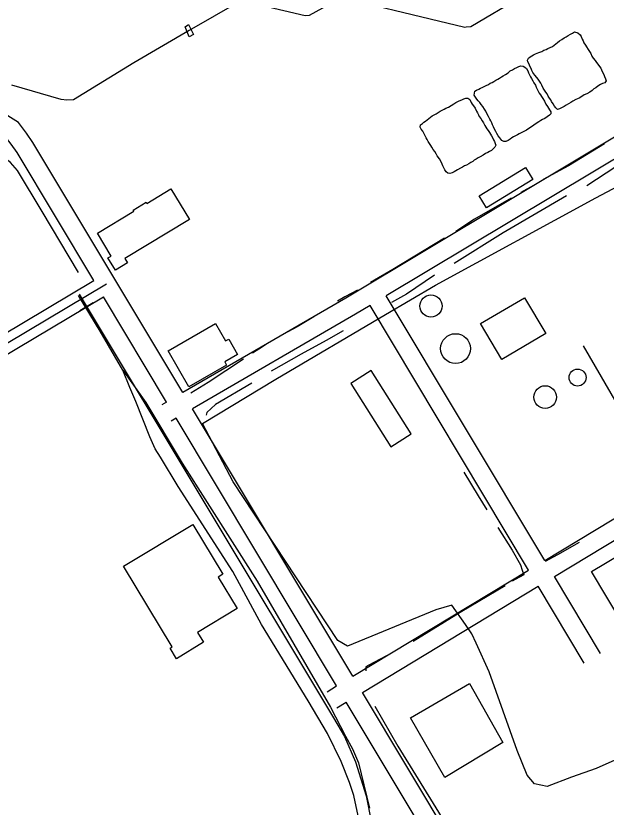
# Model space of a CAD drawing. Extents: x 3297753 to 3335611, y 652252 to 677623.
# Drawn here: x 3304548 to 3305489, y 670404 to 671666 of the extents above; entities that cross this region are included whole.
import ezdxf

# ---------------------------------------------------------------- set-up
doc = ezdxf.new("R2010")
doc.units = 0
for name, color, linetype in [('V-BLDG-OTLN', 7, 'Continuous'), ('V-BRDG-OTLN', 7, 'Continuous'), ('V-DOMW-TANK', 7, 'Continuous'), ('V-RAIL-TRAK', 7, 'Continuous'), ('V-ROAD-CNTR', 7, 'Continuous'), ('V-SITE-OTLN', 7, 'Continuous'), ('V-TOPO-SHOR', 7, 'Continuous'), ('V-UTIL-LINE', 7, 'Continuous')]:
    doc.layers.add(name, color=color, linetype=linetype)

msp = doc.modelspace()

# ---------------------------------------------------------------- linework, layer by layer
at = {"layer": 'V-BLDG-OTLN'}
for points in [[(3305286.7, 671378.8), (3305360.7, 671424), (3305372.4, 671404.9), (3305298.4, 671359.7)], [(3304824.7, 671341), (3304721.8, 671278.8), (3304726, 671271.8), (3304706.8, 671260.2), (3304695, 671279.6), (3304700.2, 671282.7), (3304678.1, 671319.2), (3304736, 671354.3), (3304735, 671355.9), (3304755.9, 671368.6), (3304757.1, 671366.6), (3304795.2, 671389.7)], [(3305359.1, 671216.2), (3305392.8, 671159), (3305322.7, 671117.7), (3305289, 671174.9)], [(3304790.7, 671131.7), (3304866.4, 671175.2), (3304882.4, 671147.4), (3304887.5, 671150.3), (3304901.5, 671125.9), (3304881.1, 671114.2), (3304884.2, 671108.9), (3304823.7, 671074.2)], [(3305081.9, 671079.7), (3305146, 670978.4), (3305178.5, 670999), (3305114.4, 671100.3)], [(3304797.3, 670659.6), (3304719.8, 670788.2), (3304830.2, 670854.7), (3304878, 670775.4), (3304870.6, 670770.9), (3304900.8, 670720.8), (3304837.8, 670682.8), (3304847.4, 670666.9), (3304804.3, 670640.8), (3304794.1, 670657.7)], [(3305552.1, 670830.8), (3305680.5, 670615.8), (3305594.1, 670564.2), (3305556, 670628), (3305545.8, 670621.9), (3305531.7, 670645.6), (3305542.1, 670651.9), (3305465.7, 670779.8), (3305538, 670823), (3305533.9, 670829.8), (3305543.3, 670835.4), (3305547.7, 670828.1)]]:
    msp.add_lwpolyline(points, close=True, dxfattribs=at)
at = {"layer": 'V-BRDG-OTLN'}
msp.add_lwpolyline([(3304823.6, 671652), (3304831.3, 671635.8), (3304824.5, 671632.1), (3304817.9, 671648.1)], close=True, dxfattribs=at)
at = {"layer": 'V-DOMW-TANK'}
for centre, radius in [((3305209.8, 671203), 17.7), ((3305249.1, 671135.1), 23.8), ((3305443.6, 671089), 13.6), ((3305392, 671057.8), 18.1)]:
    msp.add_circle(centre, radius, dxfattribs=at)
at = {"layer": 'V-RAIL-TRAK'}
for points in [[(3305095.2, 670383), (3305086.8, 670422.9), (3305080, 670443.7), (3305067, 670476.9), (3305044.8, 670521.6), (3305014.1, 670573.6), (3304939.7, 670695.4), (3304894, 670779.9), (3304806.9, 670915.3), (3304778.7, 670961.9), (3304770.4, 670975.4), (3304761.6, 670994.7), (3304739.3, 671051), (3304730.1, 671073.1), (3304718.6, 671100.6), (3304682.5, 671162.7), (3304647.8, 671220)], [(3304718.6, 671100.6), (3304755.6, 671049.4), (3304813.4, 670952.6), (3304932.8, 670764.3), (3305049.8, 670563.4), (3305073.7, 670517.5), (3305084.9, 670497.2), (3305094.5, 670475), (3305112.1, 670402.7)]]:
    msp.add_lwpolyline(points, dxfattribs=at)
at = {"layer": 'V-ROAD-CNTR'}
for points in [[(3305717.1, 671600.6), (3305074.3, 671215.7), (3304814.2, 671065)], [(3305732.5, 671574.9), (3305138.7, 671219.4)], [(3304814.2, 671065), (3304575.3, 671463.7), (3304565.3, 671478.7), (3304552.5, 671495.3), (3304535.3, 671506.4), (3304512.8, 671517.7), (3304394.7, 671558.8)], [(3304672.3, 671243.5), (3304550, 671447.6), (3304540.9, 671461.2), (3304531.9, 671472.9), (3304520.4, 671480.4), (3304501.1, 671490.1), (3304384.8, 671530.5)], [(3304173.6, 671033.1), (3304228.5, 671019.3), (3304263.1, 671019.5), (3304291.7, 671022.9), (3304316.2, 671032.7), (3304338.1, 671044.6), (3304672.3, 671243.5)], [(3304169.9, 671018.6), (3304226.7, 671004.2), (3304264.1, 671004.6), (3304295.5, 671008.3), (3304322.6, 671019.1), (3304345.5, 671031.5), (3304692.9, 671238.3)], [(3304166.3, 671004), (3304224.9, 670989.2), (3304265.1, 670989.6), (3304299.2, 670993.6), (3304329, 671005.5), (3304352.9, 671018.5), (3304687.7, 671217.7)], [(3304648.9, 671221.8), (3305054.7, 670546.7), (3305072, 670516.7), (3305089.7, 670476.4), (3305106.5, 670422), (3305114.4, 670381.7), (3305122.8, 670330.6), (3305125, 670294.3), (3305123.4, 670264.5), (3305117.2, 670226.2), (3305111.3, 670189.9), (3305103.7, 670163.4), (3305091, 670128.6), (3305083.7, 670107.6), (3305060.4, 670057.4), (3305046.8, 670034.3), (3305027.9, 670008.5), (3304986.7, 669964.2), (3304970.3, 669948.6), (3304920.7, 669905)], [(3304788.3, 671050), (3304687.7, 671217.7)], [(3305391.2, 670797.5), (3305138.7, 671219.4)], [(3304650.1, 671195.6), (3304671.5, 671208.4)], [(3305113, 671203.9), (3305089.5, 671189.9), (3304829.6, 671039.3)], [(3305365.5, 670782), (3305113, 671203.9)], [(3305391.2, 670797.5), (3305930.8, 671123)], [(3305406.6, 670771.7), (3305946.3, 671097.3)], [(3304788.3, 671050), (3304780.6, 671045.5)], [(3305085.2, 670612.9), (3304829.6, 671039.3)], [(3304803.7, 671024.2), (3304795.7, 671019.6)], [(3305059.5, 670597.4), (3304803.7, 671024.2)], [(3305085.2, 670612.9), (3305365.5, 670782)], [(3305480.1, 670649), (3305406.6, 670771.7)], [(3305100.6, 670587.1), (3305380.9, 670756.2)], [(3305454.3, 670633.6), (3305380.9, 670756.2)], [(3305044.4, 670588.2), (3305059.5, 670597.4)], [(3305391.5, 670101.8), (3305100.6, 670587.1)], [(3305059.9, 670562.6), (3305074.9, 670571.6)], [(3305365.7, 670086.4), (3305074.9, 670571.6)]]:
    msp.add_lwpolyline(points, dxfattribs=at)
at = {"layer": 'V-SITE-OTLN'}
msp.add_lwpolyline([(3305541.4, 670496.2), (3305473.5, 670466), (3305434, 670451.8), (3305395.2, 670436.9), (3305375.2, 670441.1), (3305363.1, 670455.2), (3305347.4, 670494.6), (3305302.5, 670619.9), (3305281.9, 670665.4), (3305275.2, 670680.3), (3305264.8, 670695.1), (3305242.9, 670726.1), (3305217.7, 670718.5), (3305077, 670660.7), (3305061.6, 670669.9), (3304894.5, 670922.9), (3304845.7, 671015.7), (3304962.6, 671086.6), (3305137.3, 671189.6), (3305216.9, 671236.5), (3305472.8, 671375.5), (3305701.8, 671496.4)], dxfattribs=at)
msp.add_lwpolyline([(3305271.4, 670601.1), (3305324.4, 670507), (3305231.8, 670451.3), (3305177.4, 670546.7)], close=True, dxfattribs=at)
at = {"layer": 'V-TOPO-SHOR'}
msp.add_line((3305373.6, 671395.2), (3305353.3, 671383.9), dxfattribs=at)
for points in [[(3305501, 671783.6), (3305427.4, 671739.8), (3305352.4, 671695.4), (3305273.3, 671648), (3305265.8, 671647.4), (3305263.7, 671647), (3305208.7, 671660.2), (3305080.3, 671691.4), (3305070.6, 671691.8), (3305063.4, 671690.6), (3305054.6, 671687.6), (3305026.5, 671672), (3305015.7, 671666.2), (3305009.2, 671665.6), (3304907.4, 671689.4), (3304904.4, 671688), (3304824.6, 671642), (3304736.4, 671590.6), (3304639.9, 671531.7), (3304629.2, 671531.4), (3304620.2, 671532.1), (3304541.9, 671554.9)], [(3305444.1, 671638.7), (3305447.6, 671635.1), (3305449.4, 671632.4), (3305450.9, 671628.3), (3305452.4, 671625.6), (3305453.8, 671622.5), (3305456.3, 671618.8), (3305457.8, 671616.1), (3305460.3, 671611.7), (3305462.5, 671609), (3305464.6, 671605.3), (3305466.5, 671601.2), (3305468.6, 671597.9), (3305471.5, 671594.2), (3305474, 671591.2), (3305475.8, 671588.5), (3305478.7, 671584.8), (3305480.5, 671582.1), (3305481.9, 671579.4), (3305483.4, 671575.6), (3305485.6, 671571.9), (3305486.7, 671568.8), (3305488.2, 671565.4), (3305489, 671562), (3305487.3, 671558.9), (3305483.6, 671557.8), (3305479.9, 671555.9), (3305475.8, 671553.4), (3305472.8, 671550.9), (3305469.4, 671549.1), (3305466.7, 671546.6), (3305463.4, 671544.1), (3305458.6, 671541.2), (3305454.2, 671539.4), (3305450.5, 671536.8), (3305446.1, 671534.6), (3305441, 671532.1), (3305436.3, 671529.5), (3305432.9, 671527.7), (3305429.2, 671525.2), (3305425.5, 671523), (3305422.1, 671520.9), (3305418, 671519), (3305414.6, 671517.6), (3305411.6, 671516.4), (3305408.8, 671518.8), (3305407, 671521.8), (3305404.5, 671525.2), (3305402.3, 671529.2), (3305400.8, 671531.9), (3305399, 671534.6), (3305396.9, 671537.7), (3305395, 671541.4), (3305392.9, 671544.1), (3305390.7, 671547.1), (3305388.6, 671550.5), (3305386.4, 671555.2), (3305384.9, 671558.3), (3305382.8, 671561.6), (3305380.6, 671564.7), (3305378.5, 671567.4), (3305375.6, 671571.1), (3305372.4, 671575.1), (3305370.9, 671578.5), (3305369.4, 671581.9), (3305367.3, 671585.2), (3305366.2, 671588.3), (3305364.3, 671592), (3305363.9, 671595.1), (3305365.5, 671597.9), (3305367.9, 671600), (3305370.6, 671601.8), (3305373.6, 671603.3), (3305376.3, 671604.8), (3305379.4, 671605.9), (3305382.1, 671607.3), (3305386.5, 671608.8), (3305389.9, 671610.7), (3305393.3, 671612.1), (3305396.4, 671613.3), (3305399.7, 671615.1), (3305403.5, 671616.9), (3305406.2, 671618.7), (3305408.8, 671621.2), (3305411.5, 671623), (3305414.9, 671625.5), (3305418.3, 671628), (3305422, 671630.5), (3305425.4, 671632), (3305428.7, 671634.2), (3305432.5, 671636.3), (3305435.5, 671638.1), (3305438.9, 671640), (3305444.1, 671638.7)], [(3305280, 671545.6), (3305282.7, 671547), (3305286.3, 671548.5), (3305289, 671550.2), (3305291.7, 671551.6), (3305294.7, 671553.1), (3305297.8, 671554.8), (3305301.5, 671556.3), (3305304.4, 671558), (3305307.5, 671559.4), (3305310.2, 671560.9), (3305313.2, 671562.8), (3305316.3, 671564.7), (3305319, 671566.4), (3305322.4, 671568.1), (3305325.1, 671569.8), (3305328.9, 671572.2), (3305333, 671574.8), (3305336.3, 671577.7), (3305339.7, 671579.6), (3305342.9, 671581.6), (3305346.7, 671583.3), (3305349.9, 671585), (3305353, 671586), (3305356.7, 671585.6), (3305359.8, 671583.9), (3305362.3, 671581.7), (3305364.5, 671578.1), (3305365.5, 671574.9), (3305367, 671571.7), (3305368.5, 671568.3), (3305370.1, 671565.6), (3305372.3, 671562), (3305374, 671558.6), (3305376.4, 671555.3), (3305377.6, 671552.1), (3305379.4, 671548.7), (3305380.8, 671545.3), (3305382.3, 671542.4), (3305384.4, 671539.7), (3305386.1, 671537), (3305388, 671533.6), (3305390.9, 671529.6), (3305393.1, 671524.8), (3305395.5, 671521.2), (3305397.2, 671518.5), (3305398.9, 671515.6), (3305400.8, 671512.5), (3305401.1, 671509.3), (3305398.7, 671507.1), (3305395.3, 671504.7), (3305391.3, 671502.1), (3305387.9, 671500.4), (3305385.2, 671498.9), (3305381.6, 671496.8), (3305377.8, 671493.9), (3305373.9, 671491.3), (3305370.4, 671488.6), (3305366.1, 671486.2), (3305362, 671483.6), (3305358, 671481.4), (3305353.9, 671479), (3305350.5, 671477.5), (3305347.8, 671476.1), (3305344.7, 671474.4), (3305341.7, 671472.9), (3305338.8, 671471.2), (3305336.3, 671469.1), (3305333.2, 671466.9), (3305329.3, 671465.2), (3305325.9, 671465.3), (3305322.9, 671467.1), (3305319.6, 671470.9), (3305317.2, 671474.2), (3305314.8, 671477.8), (3305313.3, 671481.2), (3305311.3, 671485.1), (3305309.6, 671488.9), (3305308.2, 671491.8), (3305306.7, 671495), (3305305.2, 671498.2), (3305303.5, 671500.9), (3305301.6, 671505.2), (3305299.2, 671509.7), (3305297.2, 671513.8), (3305295.1, 671516.9), (3305292.6, 671520.9), (3305290, 671524.3), (3305287.6, 671527.7), (3305285, 671530.3), (3305282.9, 671532.8), (3305281, 671536), (3305279, 671539.1), (3305280, 671545.6)], [(3305193.4, 671492.1), (3305196.3, 671493.8), (3305198.7, 671496.2), (3305201.4, 671497.9), (3305203.9, 671500), (3305206.6, 671502.1), (3305209.3, 671503.8), (3305212, 671506), (3305214.9, 671507.7), (3305218, 671509.6), (3305221.4, 671511.7), (3305224.8, 671513.7), (3305227.5, 671515.1), (3305230.7, 671516.8), (3305233.4, 671518.3), (3305237.7, 671520.2), (3305242, 671522.4), (3305246.2, 671525.1), (3305249.6, 671527.2), (3305254.6, 671529.9), (3305258.9, 671531.9), (3305262.3, 671533.1), (3305265.4, 671534.1), (3305268.6, 671534.2), (3305271.7, 671532), (3305273.9, 671527.7), (3305275.8, 671524.6), (3305277.5, 671521.9), (3305280.3, 671518.3), (3305282.5, 671513.8), (3305284, 671511.1), (3305285.7, 671507.9), (3305286.9, 671505), (3305289.3, 671501.8), (3305291.7, 671498), (3305293.6, 671494.9), (3305295.6, 671491), (3305297.3, 671487.9), (3305299.2, 671485.2), (3305301.1, 671482.7), (3305303.2, 671479.8), (3305304.9, 671476.9), (3305306.4, 671474.2), (3305308.3, 671470.5), (3305309.8, 671467.8), (3305311.2, 671465.1), (3305312.5, 671462.2), (3305313.2, 671459.2), (3305311.5, 671456), (3305309.1, 671453.4), (3305306.2, 671450.8), (3305303.2, 671449.3), (3305300.3, 671447.8), (3305296.9, 671446.1), (3305293.3, 671443.7), (3305288.4, 671440.8), (3305285.4, 671439.4), (3305282.1, 671437), (3305278.9, 671435.3), (3305276.4, 671433.4), (3305273.7, 671431.9), (3305270.1, 671429.8), (3305266.3, 671427.8), (3305263.6, 671426.4), (3305260.4, 671424.4), (3305257, 671422.7), (3305252.3, 671420.1), (3305249.4, 671418.6), (3305246.7, 671416.7), (3305243.5, 671415.2), (3305240.1, 671414), (3305236.9, 671414.6), (3305234.1, 671417), (3305231.9, 671419.9), (3305230.4, 671423.3), (3305229, 671426.5), (3305227.5, 671429.2), (3305225.5, 671434), (3305223.4, 671437.8), (3305220, 671442.3), (3305218.1, 671445.7), (3305215.9, 671449.5), (3305213.5, 671452.6), (3305211.4, 671456), (3305209.7, 671458.9), (3305207.3, 671462.3), (3305205.6, 671465.4), (3305203.9, 671468.6), (3305202.2, 671471.3), (3305200.5, 671474.5), (3305198.3, 671478.8), (3305196.9, 671481.7), (3305194.2, 671485), (3305192.6, 671488), (3305193.4, 671492.1)], [(3305645.3, 671508.4), (3305533.7, 671443.9), (3305458.2, 671394.6)], [(3304648.1, 671256.6), (3304590.2, 671353.8), (3304550.9, 671419.3), (3304539.5, 671432), (3304528.3, 671440.2), (3304448, 671472.9), (3304406.4, 671487.5), (3304401.2, 671487.3), (3304399.2, 671485.5), (3304355.3, 671379.2), (3304349.2, 671375.9), (3304342.8, 671374)], [(3305486.5, 671461.7), (3305429.1, 671426.7), (3305388.5, 671404.5)], [(3305426, 671378.5), (3305325, 671319.5), (3305247, 671270.8)], [(3305337.8, 671375.2), (3305279.3, 671341.2), (3305249.7, 671321.7)], [(3305231.7, 671311.2), (3305149, 671261), (3305113.5, 671240.4)], [(3305215.3, 671252), (3305170.8, 671222.1), (3305147.1, 671208.7)], [(3305092.6, 671228.4), (3305072.6, 671217.5), (3305061.1, 671211)], [(3305023, 671185.8), (3304996.7, 671169.9), (3304981.5, 671161.9)], [(3305070.1, 671163.5), (3305042.7, 671148.2), (3305003.1, 671126.4), (3304955.1, 671099.2)], [(3304949.3, 671143.4), (3304935.5, 671134.4), (3304925.4, 671127.6)], [(3304911.2, 671118.2), (3304854.9, 671081.1), (3304827.3, 671064.2)], [(3304924.1, 671080.1), (3304866.6, 671046.1), (3304852.6, 671033.3), (3304851.3, 671028.8)], [(3305262.3, 670937.9), (3305285.4, 670900.2), (3305298.7, 670878.2)], [(3305316.4, 670849.9), (3305339.4, 670813.9), (3305352.5, 670790.2), (3305355.5, 670781.7), (3305357.8, 670774.5)], [(3305446.3, 670825.9), (3305411.8, 670806.3), (3305391.9, 670795.8)], [(3305357.8, 670774.5), (3305344.3, 670766.9), (3305339.3, 670764.4)], [(3305328.1, 670757.2), (3305256.3, 670714.2), (3305181.4, 670668)], [(3305148.3, 670649.9), (3305110.7, 670630.6), (3305106.3, 670627.7), (3305106.2, 670621.2)], [(3305120.2, 670565.3), (3305157.1, 670501.4), (3305221.7, 670396.2), (3305287.4, 670288.6), (3305345.3, 670195.2)]]:
    msp.add_lwpolyline(points, dxfattribs=at)
at = {"layer": 'V-UTIL-LINE'}
msp.add_lwpolyline([(3305719.2, 670709.1), (3305707.6, 670702.3), (3305570.1, 670938.4), (3305453.1, 671139.3)], dxfattribs=at)

doc.saveas('drawing.dxf')
